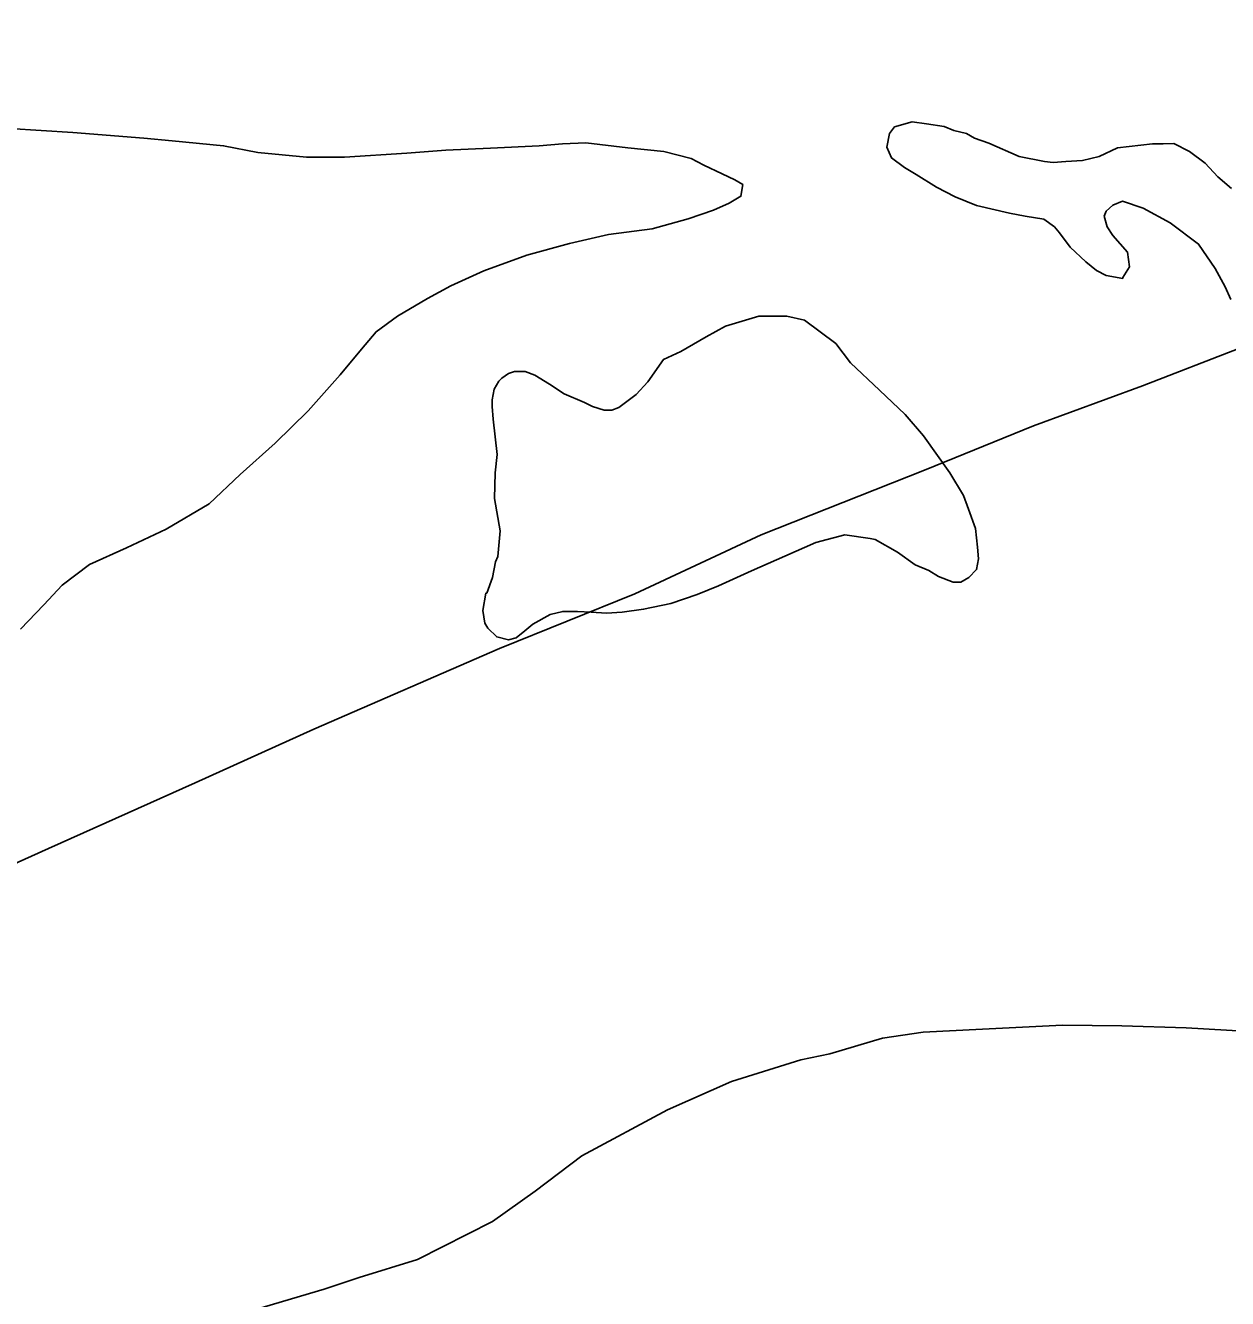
# Model space of a CAD drawing. Extents: x 31699 to 244310, y -8841 to 11474.
# Drawn here: x 98542.9 to 98625.1, y 2803 to 2890.1 of the extents above; entities that cross this region are included whole.
import ezdxf

# ---------------------------------------------------------------- set-up
doc = ezdxf.new("R2010")
doc.units = 0
doc.layers.add('R_Draft', color=7, linetype='Continuous')
doc.layers.add('R_Logo', color=7, linetype='Continuous')

msp = doc.modelspace()

# ---------------------------------------------------------------- linework, layer by layer
at = {"layer": 'R_Draft'}
for points in [[(98625.339, 2878.975), (98624.404, 2879.774), (98623.536, 2880.707), (98622.469, 2881.506), (98621.402, 2882.038), (98620.67, 2882.036), (98619.937, 2882.034), (98617.541, 2881.762), (98616.278, 2881.159), (98615.147, 2880.889), (98614.015, 2880.82), (98613.15, 2880.752), (98612.55, 2880.817), (98610.818, 2881.147), (98608.752, 2882.077), (98607.752, 2882.409), (98607.219, 2882.741), (98606.353, 2882.94), (98605.686, 2883.205), (98604.487, 2883.403), (98603.488, 2883.534), (98602.291, 2883.198), (98601.959, 2882.73), (98601.762, 2881.795), (98602.097, 2881.062), (98602.964, 2880.396), (98603.764, 2879.93), (98605.165, 2879.066), (98606.432, 2878.401), (98607.898, 2877.803), (98610.163, 2877.274), (98611.229, 2877.076), (98612.495, 2876.879), (98613.228, 2876.346), (98613.562, 2875.946), (98614.297, 2874.947), (98615.365, 2873.948), (98616.1, 2873.349), (98616.766, 2873.016), (98617.899, 2872.818), (98617.898, 2872.885), (98618.362, 2873.62), (98618.227, 2874.621), (98617.225, 2875.754), (98616.824, 2876.354), (98616.622, 2877.088), (98616.754, 2877.422), (98617.219, 2877.823), (98617.884, 2878.092), (98619.284, 2877.627), (98621.151, 2876.63), (98623.085, 2875.166), (98624.222, 2873.499), (98624.891, 2872.233), (98625.293, 2871.366)], [(98625.339, 2878.975), (98624.404, 2879.774), (98623.536, 2880.707), (98622.469, 2881.506), (98621.402, 2882.038), (98620.67, 2882.036), (98619.937, 2882.034), (98617.541, 2881.762), (98616.278, 2881.159), (98615.147, 2880.889), (98614.015, 2880.82), (98613.15, 2880.752), (98612.55, 2880.817), (98610.818, 2881.147), (98608.752, 2882.077), (98607.752, 2882.409), (98607.219, 2882.741), (98606.353, 2882.94), (98605.686, 2883.205), (98604.487, 2883.403), (98603.488, 2883.534), (98602.291, 2883.198), (98601.959, 2882.73), (98601.762, 2881.795), (98602.097, 2881.062), (98602.964, 2880.396), (98603.764, 2879.93), (98605.165, 2879.066), (98606.432, 2878.401), (98607.898, 2877.803), (98610.163, 2877.274), (98611.229, 2877.076), (98612.495, 2876.879), (98613.228, 2876.346), (98613.562, 2875.946), (98614.297, 2874.947), (98615.365, 2873.948), (98616.1, 2873.349), (98616.766, 2873.016), (98617.899, 2872.818), (98617.898, 2872.885), (98618.362, 2873.62), (98618.227, 2874.621), (98617.225, 2875.754), (98616.824, 2876.354), (98616.622, 2877.088), (98616.754, 2877.422), (98617.219, 2877.823), (98617.884, 2878.092), (98619.284, 2877.627), (98621.151, 2876.63), (98623.085, 2875.166), (98624.222, 2873.499), (98624.891, 2872.233), (98625.293, 2871.366)], [(98625.339, 2878.975), (98624.404, 2879.774), (98623.536, 2880.707), (98622.469, 2881.506), (98621.402, 2882.038), (98620.67, 2882.036), (98619.937, 2882.034), (98617.541, 2881.762), (98616.278, 2881.159), (98615.147, 2880.889), (98614.015, 2880.82), (98613.15, 2880.752), (98612.55, 2880.817), (98610.818, 2881.147), (98608.752, 2882.077), (98607.752, 2882.409), (98607.219, 2882.741), (98606.353, 2882.94), (98605.686, 2883.205), (98604.487, 2883.403), (98603.488, 2883.534), (98602.291, 2883.198), (98601.959, 2882.73), (98601.762, 2881.795), (98602.097, 2881.062), (98602.964, 2880.396), (98603.764, 2879.93), (98605.165, 2879.066), (98606.432, 2878.401), (98607.898, 2877.803), (98610.163, 2877.274), (98611.229, 2877.076), (98612.495, 2876.879), (98613.228, 2876.346), (98613.562, 2875.946), (98614.297, 2874.947), (98615.365, 2873.948), (98616.1, 2873.349), (98616.766, 2873.016), (98617.899, 2872.818), (98617.898, 2872.885), (98618.362, 2873.62), (98618.227, 2874.621), (98617.225, 2875.754), (98616.824, 2876.354), (98616.622, 2877.088), (98616.754, 2877.422), (98617.219, 2877.823), (98617.884, 2878.092), (98619.284, 2877.627), (98621.151, 2876.63), (98623.085, 2875.166), (98624.222, 2873.499), (98624.891, 2872.233), (98625.293, 2871.366)], [(98541.77, 2883.069), (98546.099, 2882.811), (98550.96, 2882.421), (98552.891, 2882.225), (98556.421, 2881.898), (98558.753, 2881.436), (98562.082, 2881.11), (98564.679, 2881.115), (98568.939, 2881.391), (98571.602, 2881.597), (98574.664, 2881.737), (98577.993, 2881.878), (98579.59, 2882.015), (98581.188, 2882.085), (98584.052, 2881.757), (98586.516, 2881.496), (98588.381, 2881.032), (98589.248, 2880.567), (98590.515, 2879.969), (98591.382, 2879.57), (98591.915, 2879.238), (98591.784, 2878.436), (98590.986, 2877.967), (98589.922, 2877.498), (98588.193, 2876.893), (98585.731, 2876.221), (98582.737, 2875.814), (98580.075, 2875.207), (98577.148, 2874.4), (98574.221, 2873.326), (98571.96, 2872.32), (98570.365, 2871.448), (98568.304, 2870.243), (98566.842, 2869.171), (98565.847, 2867.968), (98564.387, 2866.229), (98562.197, 2863.755), (98559.939, 2861.547), (98557.548, 2859.406), (98555.423, 2857.399), (98552.498, 2855.657), (98549.772, 2854.383), (98547.245, 2853.243), (98545.385, 2851.837), (98544.124, 2850.499), (98542.53, 2848.827)], [(98541.77, 2883.069), (98546.099, 2882.811), (98550.96, 2882.421), (98552.891, 2882.225), (98556.421, 2881.898), (98558.753, 2881.436), (98562.082, 2881.11), (98564.679, 2881.115), (98568.939, 2881.391), (98571.602, 2881.597), (98574.664, 2881.737), (98577.993, 2881.878), (98579.59, 2882.015), (98581.188, 2882.085), (98584.052, 2881.757), (98586.516, 2881.496), (98588.381, 2881.032), (98589.248, 2880.567), (98590.515, 2879.969), (98591.382, 2879.57), (98591.915, 2879.238), (98591.784, 2878.436), (98590.986, 2877.967), (98589.922, 2877.498), (98588.193, 2876.893), (98585.731, 2876.221), (98582.737, 2875.814), (98580.075, 2875.207), (98577.148, 2874.4), (98574.221, 2873.326), (98571.96, 2872.32), (98570.365, 2871.448), (98568.304, 2870.243), (98566.842, 2869.171), (98565.847, 2867.968), (98564.387, 2866.229), (98562.197, 2863.755), (98559.939, 2861.547), (98557.548, 2859.406), (98555.423, 2857.399), (98552.498, 2855.657), (98549.772, 2854.383), (98547.245, 2853.243), (98545.385, 2851.837), (98544.124, 2850.499), (98542.53, 2848.827)], [(98541.77, 2883.069), (98546.099, 2882.811), (98550.96, 2882.421), (98552.891, 2882.225), (98556.421, 2881.898), (98558.753, 2881.436), (98562.082, 2881.11), (98564.679, 2881.115), (98568.939, 2881.391), (98571.602, 2881.597), (98574.664, 2881.737), (98577.993, 2881.878), (98579.59, 2882.015), (98581.188, 2882.085), (98584.052, 2881.757), (98586.516, 2881.496), (98588.381, 2881.032), (98589.248, 2880.567), (98590.515, 2879.969), (98591.382, 2879.57), (98591.915, 2879.238), (98591.784, 2878.436), (98590.986, 2877.967), (98589.922, 2877.498), (98588.193, 2876.893), (98585.731, 2876.221), (98582.737, 2875.814), (98580.075, 2875.207), (98577.148, 2874.4), (98574.221, 2873.326), (98571.96, 2872.32), (98570.365, 2871.448), (98568.304, 2870.243), (98566.842, 2869.171), (98565.847, 2867.968), (98564.387, 2866.229), (98562.197, 2863.755), (98559.939, 2861.547), (98557.548, 2859.406), (98555.423, 2857.399), (98552.498, 2855.657), (98549.772, 2854.383), (98547.245, 2853.243), (98545.385, 2851.837), (98544.124, 2850.499), (98542.53, 2848.827)], [(98574.93, 2857.774), (98574.992, 2859.51), (98575.121, 2860.778), (98574.985, 2861.98), (98574.848, 2863.181), (98574.779, 2864.049), (98574.778, 2864.516), (98574.909, 2865.25), (98575.241, 2865.785), (98575.44, 2865.986), (98575.905, 2866.32), (98576.304, 2866.455), (98577.036, 2866.456), (98577.703, 2866.191), (98578.703, 2865.592), (98579.704, 2864.927), (98581.104, 2864.329), (98581.637, 2864.063), (98582.437, 2863.798), (98582.969, 2863.799), (98583.435, 2864), (98584.631, 2864.871), (98585.427, 2865.74), (98586.488, 2867.278), (98587.685, 2867.814), (98589.414, 2868.819), (98590.743, 2869.556), (98593.005, 2870.229), (98594.936, 2870.233), (98596.135, 2869.968), (98598.27, 2868.371), (98599.272, 2867.038), (98601.275, 2865.173), (98603.01, 2863.508), (98604.279, 2862.042), (98606.084, 2859.51), (98607.02, 2857.976), (98607.356, 2857.043), (98607.826, 2855.709), (98607.962, 2854.441), (98608.031, 2853.64), (98607.9, 2852.905), (98607.369, 2852.37), (98606.837, 2852.035), (98606.304, 2852.034), (98605.305, 2852.432), (98604.638, 2852.832), (98603.704, 2853.23), (98602.504, 2854.095), (98600.97, 2854.96), (98600.637, 2855.026), (98598.905, 2855.289), (98596.909, 2854.751), (98594.781, 2853.812), (98592.52, 2852.806), (98590.259, 2851.799), (98588.796, 2851.196), (98587, 2850.591), (98585.137, 2850.187), (98583.673, 2849.983), (98582.608, 2849.914), (98581.542, 2849.979), (98580.61, 2850.043), (98579.612, 2850.041), (98578.747, 2849.839), (98577.55, 2849.169), (98577.019, 2848.701), (98576.421, 2848.232), (98575.888, 2848.097), (98575.089, 2848.296), (98574.488, 2848.895), (98574.287, 2849.229), (98574.152, 2850.096), (98574.348, 2851.298), (98574.415, 2851.298), (98574.811, 2852.367), (98575.008, 2853.436), (98575.159, 2853.803)], [(98574.93, 2857.774), (98574.992, 2859.51), (98575.121, 2860.778), (98574.985, 2861.98), (98574.848, 2863.181), (98574.779, 2864.049), (98574.778, 2864.516), (98574.909, 2865.25), (98575.241, 2865.785), (98575.44, 2865.986), (98575.905, 2866.32), (98576.304, 2866.455), (98577.036, 2866.456), (98577.703, 2866.191), (98578.703, 2865.592), (98579.704, 2864.927), (98581.104, 2864.329), (98581.637, 2864.063), (98582.437, 2863.798), (98582.969, 2863.799), (98583.435, 2864), (98584.631, 2864.871), (98585.427, 2865.74), (98586.488, 2867.278), (98587.685, 2867.814), (98589.414, 2868.819), (98590.743, 2869.556), (98593.005, 2870.229), (98594.936, 2870.233), (98596.135, 2869.968), (98598.27, 2868.371), (98599.272, 2867.038), (98601.275, 2865.173), (98603.01, 2863.508), (98604.279, 2862.042), (98606.084, 2859.51), (98607.02, 2857.976), (98607.356, 2857.043), (98607.826, 2855.709), (98607.962, 2854.441), (98608.031, 2853.64), (98607.9, 2852.905), (98607.369, 2852.37), (98606.837, 2852.035), (98606.304, 2852.034), (98605.305, 2852.432), (98604.638, 2852.832), (98603.704, 2853.23), (98602.504, 2854.095), (98600.97, 2854.96), (98600.637, 2855.026), (98598.905, 2855.289), (98596.909, 2854.751), (98594.781, 2853.812), (98592.52, 2852.806), (98590.259, 2851.799), (98588.796, 2851.196), (98587, 2850.591), (98585.137, 2850.187), (98583.673, 2849.983), (98582.608, 2849.914), (98581.542, 2849.979), (98580.61, 2850.043), (98579.612, 2850.041), (98578.747, 2849.839), (98577.55, 2849.169), (98577.019, 2848.701), (98576.421, 2848.232), (98575.888, 2848.097), (98575.089, 2848.296), (98574.488, 2848.895), (98574.287, 2849.229), (98574.152, 2850.096), (98574.348, 2851.298), (98574.415, 2851.298), (98574.811, 2852.367), (98575.008, 2853.436), (98575.159, 2853.803)], [(98574.93, 2857.774), (98574.992, 2859.51), (98575.121, 2860.778), (98574.985, 2861.98), (98574.848, 2863.181), (98574.779, 2864.049), (98574.778, 2864.516), (98574.909, 2865.25), (98575.241, 2865.785), (98575.44, 2865.986), (98575.905, 2866.32), (98576.304, 2866.455), (98577.036, 2866.456), (98577.703, 2866.191), (98578.703, 2865.592), (98579.704, 2864.927), (98581.104, 2864.329), (98581.637, 2864.063), (98582.437, 2863.798), (98582.969, 2863.799), (98583.435, 2864), (98584.631, 2864.871), (98585.427, 2865.74), (98586.488, 2867.278), (98587.685, 2867.814), (98589.414, 2868.819), (98590.743, 2869.556), (98593.005, 2870.229), (98594.936, 2870.233), (98596.135, 2869.968), (98598.27, 2868.371), (98599.272, 2867.038), (98601.275, 2865.173), (98603.01, 2863.508), (98604.279, 2862.042), (98606.084, 2859.51), (98607.02, 2857.976), (98607.356, 2857.043), (98607.826, 2855.709), (98607.962, 2854.441), (98608.031, 2853.64), (98607.9, 2852.905), (98607.369, 2852.37), (98606.837, 2852.035), (98606.304, 2852.034), (98605.305, 2852.432), (98604.638, 2852.832), (98603.704, 2853.23), (98602.504, 2854.095), (98600.97, 2854.96), (98600.637, 2855.026), (98598.905, 2855.289), (98596.909, 2854.751), (98594.781, 2853.812), (98592.52, 2852.806), (98590.259, 2851.799), (98588.796, 2851.196), (98587, 2850.591), (98585.137, 2850.187), (98583.673, 2849.983), (98582.608, 2849.914), (98581.542, 2849.979), (98580.61, 2850.043), (98579.612, 2850.041), (98578.747, 2849.839), (98577.55, 2849.169), (98577.019, 2848.701), (98576.421, 2848.232), (98575.888, 2848.097), (98575.089, 2848.296), (98574.488, 2848.895), (98574.287, 2849.229), (98574.152, 2850.096), (98574.348, 2851.298), (98574.415, 2851.298), (98574.811, 2852.367), (98575.008, 2853.436), (98575.159, 2853.803)], [(98575.159, 2853.803), (98575.323, 2855.547), (98574.93, 2857.774)], [(98575.159, 2853.803), (98575.323, 2855.547), (98574.93, 2857.774)], [(98575.159, 2853.803), (98575.323, 2855.547), (98574.93, 2857.774)], [(98557.373, 2801.933), (98563.294, 2803.681), (98565.688, 2804.487), (98569.68, 2805.697), (98574.799, 2808.312), (98577.723, 2810.387), (98580.912, 2812.797), (98586.763, 2815.947), (98591.152, 2817.892), (98595.875, 2819.371), (98597.871, 2819.775), (98601.463, 2820.851), (98604.258, 2821.258), (98608.319, 2821.467), (98613.778, 2821.745), (98617.839, 2821.687), (98622.234, 2821.563), (98626.562, 2821.305)], [(98557.373, 2801.933), (98563.294, 2803.681), (98565.688, 2804.487), (98569.68, 2805.697), (98574.799, 2808.312), (98577.723, 2810.387), (98580.912, 2812.797), (98586.763, 2815.947), (98591.152, 2817.892), (98595.875, 2819.371), (98597.871, 2819.775), (98601.463, 2820.851), (98604.258, 2821.258), (98608.319, 2821.467), (98613.778, 2821.745), (98617.839, 2821.687), (98622.234, 2821.563), (98626.562, 2821.305)], [(98557.373, 2801.933), (98563.294, 2803.681), (98565.688, 2804.487), (98569.68, 2805.697), (98574.799, 2808.312), (98577.723, 2810.387), (98580.912, 2812.797), (98586.763, 2815.947), (98591.152, 2817.892), (98595.875, 2819.371), (98597.871, 2819.775), (98601.463, 2820.851), (98604.258, 2821.258), (98608.319, 2821.467), (98613.778, 2821.745), (98617.839, 2821.687), (98622.234, 2821.563), (98626.562, 2821.305)]]:
    msp.add_lwpolyline(points, dxfattribs=at)
at = {"layer": 'R_Logo'}
msp.add_lwpolyline([(98534.461, 2829.319), (98544.436, 2833.812), (98554.477, 2838.306), (98562.589, 2841.995), (98575.291, 2847.495), (98584.535, 2851.253), (98593.179, 2855.277), (98604.352, 2859.706), (98611.801, 2862.726), (98619.25, 2865.479), (98625.835, 2868.029), (98636.476, 2872.124), (98641.996, 2874.272), (98652.041, 2877.297), (98659.092, 2879.715), (98665.677, 2881.999), (98673.06, 2884.818), (98678.713, 2887.1), (98681.706, 2888.107), (98687.426, 2890.122)], dxfattribs=at)
msp.add_lwpolyline([(98534.461, 2829.319), (98544.436, 2833.812), (98554.477, 2838.306), (98562.589, 2841.995), (98575.291, 2847.495), (98584.535, 2851.253), (98593.179, 2855.277), (98604.352, 2859.706), (98611.801, 2862.726), (98619.25, 2865.479), (98625.835, 2868.029), (98636.476, 2872.124), (98641.996, 2874.272), (98652.041, 2877.297), (98659.092, 2879.715), (98665.677, 2881.999), (98673.06, 2884.818), (98678.713, 2887.1), (98681.706, 2888.107), (98687.426, 2890.122)], dxfattribs=at)
msp.add_lwpolyline([(98534.461, 2829.319), (98544.436, 2833.812), (98554.477, 2838.306), (98562.589, 2841.995), (98575.291, 2847.495), (98584.535, 2851.253), (98593.179, 2855.277), (98604.352, 2859.706), (98611.801, 2862.726), (98619.25, 2865.479), (98625.835, 2868.029), (98636.476, 2872.124), (98641.996, 2874.272), (98652.041, 2877.297), (98659.092, 2879.715), (98665.677, 2881.999), (98673.06, 2884.818), (98678.713, 2887.1), (98681.706, 2888.107), (98687.426, 2890.122)], dxfattribs=at)

doc.saveas('drawing.dxf')
